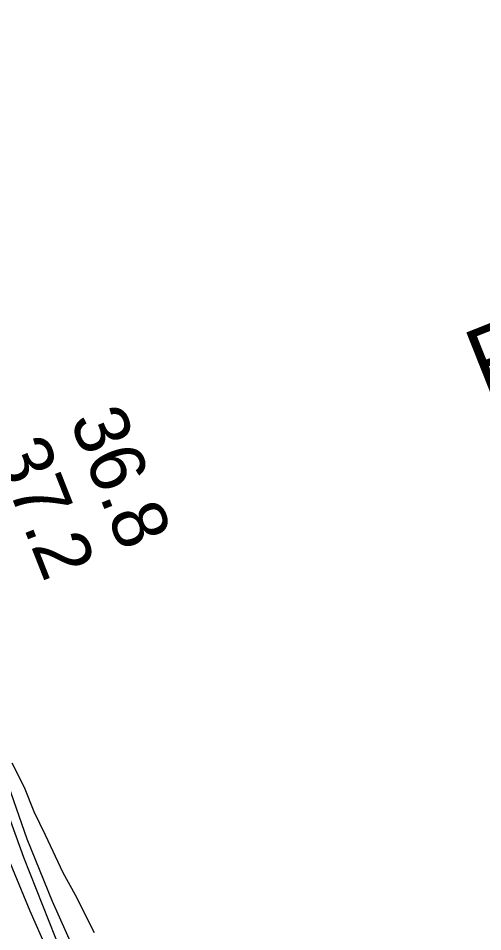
# Model space of a CAD drawing. Extents: x 3245246 to 3283090, y 806824 to 832173.
# Drawn here: x 3274008 to 3274574, y 812906 to 814018 of the extents above; entities that cross this region are included whole.
import ezdxf

# ---------------------------------------------------------------- set-up
doc = ezdxf.new("R2010")
doc.units = 0
for name, color, linetype in [('V-RIVR-RANG', 7, 'Continuous'), ('V-RIVR-RANG-IDEN', 7, 'Continuous'), ('V-ROAD-CNTR', 7, 'Continuous'), ('V-SITE-VEGE', 7, 'Continuous')]:
    doc.layers.add(name, color=color, linetype=linetype)

msp = doc.modelspace()

# ---------------------------------------------------------------- linework, layer by layer
at = {"layer": 'V-ROAD-CNTR'}
for points in [[(3272963.2, 815560), (3273122.6, 815224.6), (3273142.4, 815191.5), (3273353.7, 814953), (3273395.5, 814898.7), (3273440.1, 814822.1), (3273495.1, 814628), (3273529.1, 814569.5), (3273546.4, 814539.7), (3273596.6, 814463.2), (3273619.7, 814423.1), (3273629.1, 814390.7), (3273626, 814137.4), (3273649.7, 814051), (3273687.4, 813939.7), (3273789.9, 813625.3), (3273886.7, 813349.6), (3274014.5, 812996.5), (3274076.4, 812840.6), (3274213.5, 812549), (3274312.6, 812373.1), (3274357.1, 812286.8), (3274388.1, 812205.1)], [(3273619.3, 814081), (3273637.1, 814010.7), (3273663.2, 813939.3), (3273693.3, 813854), (3273719.6, 813773.4), (3273747.8, 813682.8), (3273782.6, 813579.1), (3273810.4, 813502.8), (3273840.9, 813423.6), (3273867.5, 813366.1), (3273897.3, 813283.1), (3273925.6, 813198.7), (3273956.8, 813104), (3273990.5, 813008.1), (3274022.2, 812931.4), (3274057.7, 812851.2), (3274092.4, 812770.8), (3274125.3, 812695.8), (3274162.2, 812620.9), (3274195.5, 812556.9), (3274241.3, 812467.3), (3274278, 812399.3), (3274306, 812345.1)], [(3273665.8, 814019.6), (3273691.4, 813949.4), (3273721.7, 813863.6), (3273748.2, 813782.5), (3273776.3, 813692), (3273810.9, 813589), (3273838.4, 813513.3), (3273868.5, 813435.3), (3273895.3, 813377.5), (3273925.6, 813292.9), (3273954.1, 813208.2), (3273985.2, 813113.7), (3274018.6, 813018.8), (3274049.7, 812943.2), (3274085.2, 812863.3), (3274119.9, 812782.8), (3274152.5, 812708.4), (3274189, 812634.4), (3274222.1, 812570.7), (3274267.8, 812481.3), (3274304.5, 812413.3), (3274332.6, 812358.9)]]:
    msp.add_lwpolyline(points, dxfattribs=at)
at = {"layer": 'V-SITE-VEGE'}
for p, q in [((3274015.6, 813081.4), (3274000.9, 813111.1)), ((3274027.7, 813051.7), (3274015.6, 813081.4)), ((3274041.2, 813023.3), (3274027.7, 813051.7)), ((3274063.1, 812977.5), (3274041.2, 813023.3)), ((3274077.8, 812950.2), (3274063.1, 812977.5)), ((3274101, 812904.5), (3274077.8, 812950.2))]:
    msp.add_line(p, q, dxfattribs=at)

# ---------------------------------------------------------------- texts
at = {"layer": 'V-RIVR-RANG'}
for s, p in [('36.8', (3274070.4, 813528.9)), ('37.2', (3273977.5, 813492))]:
    msp.add_text(s, height=67, rotation=291.5083, dxfattribs=at).set_placement(p)
at = {"layer": 'V-RIVR-RANG-IDEN'}
msp.add_text('R-261.5', height=83, rotation=21.6542, dxfattribs=at).set_placement((3274576.3, 813555.1))

doc.saveas('drawing.dxf')
